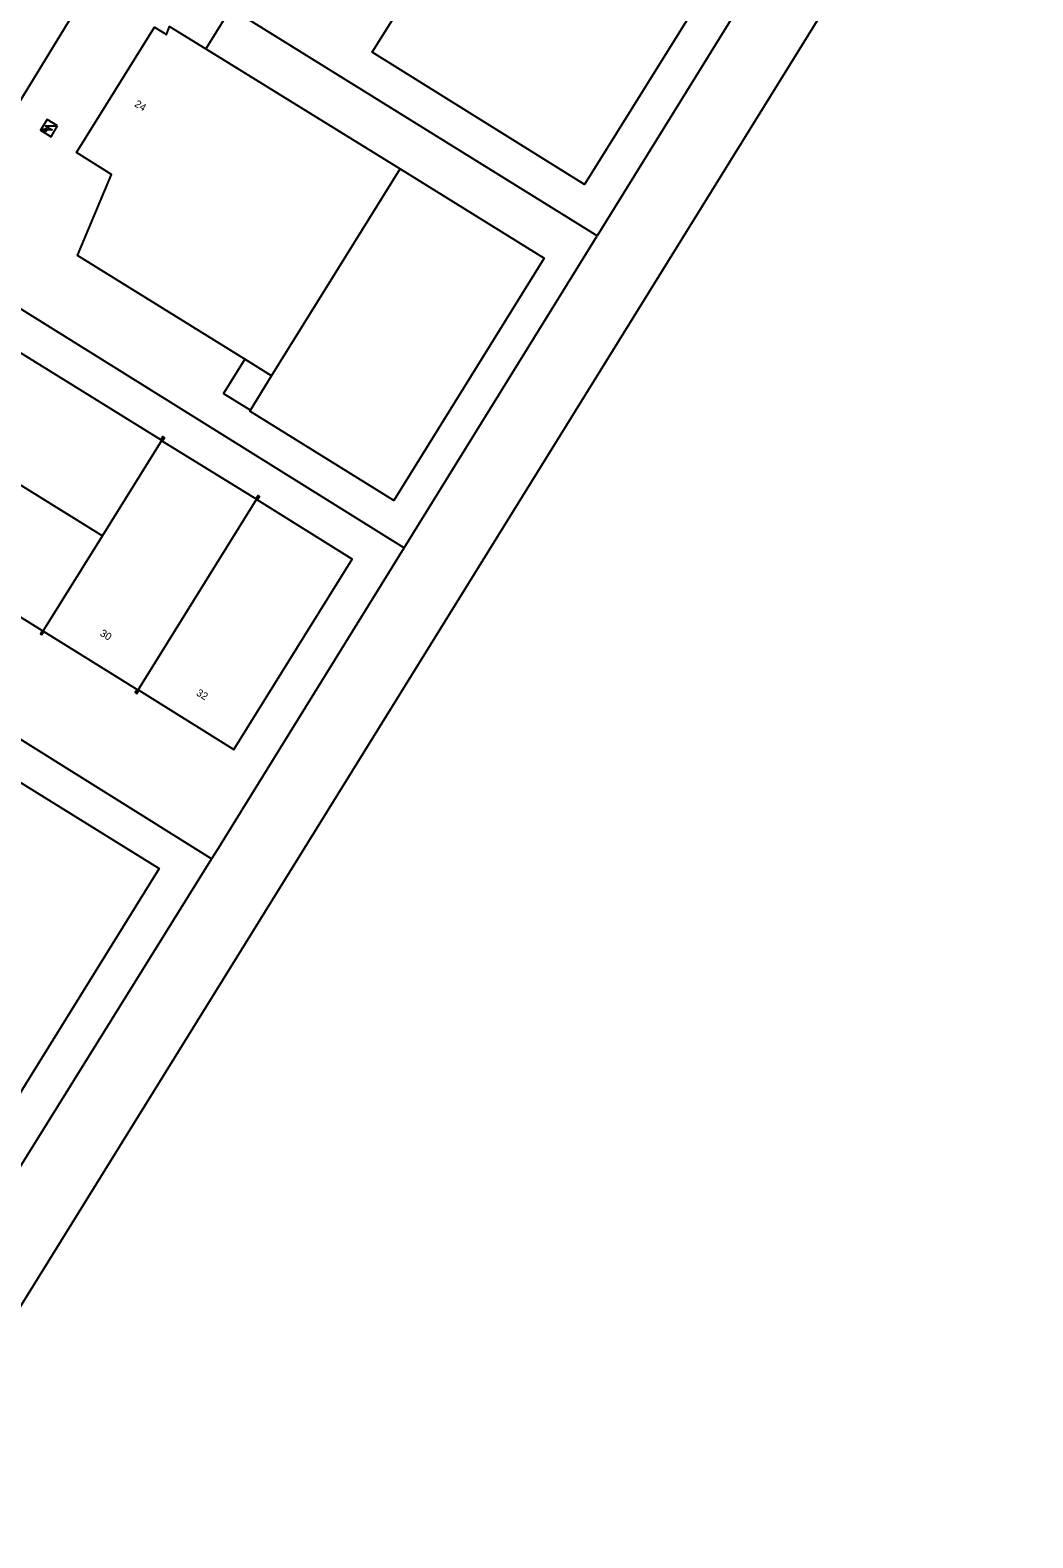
# Model space of a CAD drawing. Extents: x 128000 to 131008, y 398996 to 402500.
# Drawn here: x 128808.4 to 128942.5, y 400331.4 to 400533 of the extents above; entities that cross this region are included whole.
import ezdxf

# ---------------------------------------------------------------- set-up
doc = ezdxf.new("R2010")
doc.units = 0
for name, color, linetype in [('gg-afsc-hekwerk', 7, 'Continuous'), ('gg-anno-huisnummerreeks BGT', 7, 'Continuous'), ('gg-bbg-bijgebouw', 7, 'Continuous'), ('gg-bbg-hoofdgebouw', 7, 'Continuous'), ('gg-bbg-luifel en loopbrug', 7, 'Continuous'), ('gg-bbg-tussenscheiding', 7, 'Continuous'), ('gg-knt-verharding', 7, 'Continuous'), ('gt-symb-trafo symbool', 7, 'Continuous')]:
    doc.layers.add(name, color=color, linetype=linetype)

# ---------------------------------------------------------------- blocks, each defined once
blk = doc.blocks.new('gt0-HSP')
at = {"layer": 'gt-symb-trafo symbool'}
for points in [[(0.77, 0.75), (-0.53, 0), (0.47, 0), (-0.83, -0.75)], [(-0.22, -0.24), (-0.83, -0.75), (-0.08, -0.48)]]:
    blk.add_lwpolyline(points, dxfattribs=at)

msp = doc.modelspace()

# ---------------------------------------------------------------- linework, layer by layer
at = {"layer": 'gg-afsc-hekwerk'}
for p, q in [((128910.44, 400547.82), (128884.25, 400505.49)), ((128804.83, 400519.79), (128819.68, 400544.15)), ((128884.25, 400505.49), (128824.9, 400542.32)), ((128880.86, 400500), (128884.25, 400505.49)), ((128800.3, 400500), (128858.45, 400463.77)), ((128858.45, 400463.77), (128880.86, 400500)), ((128833.87, 400424.04), (128858.45, 400463.77)), ((128832.7, 400422.15), (128769.43, 400461.69)), ((128833.87, 400424.04), (128832.7, 400422.15)), ((128832.7, 400422.15), (128807.06, 400380.94))]:
    msp.add_line(p, q, dxfattribs=at)
at = {"layer": 'gg-bbg-bijgebouw'}
msp.add_line((128837.91, 400482.18), (128840.73, 400486.76), dxfattribs=at)
msp.add_lwpolyline([(128857.91, 400514.44), (128877.16, 400502.51), (128857.07, 400470.08), (128837.82, 400482.02), (128837.91, 400482.18)], dxfattribs=at)
at = {"layer": 'gg-bbg-hoofdgebouw'}
for p, q in [((128831.92, 400530.48), (128857.91, 400514.44)), ((128840.73, 400486.76), (128837.14, 400488.99))]:
    msp.add_line(p, q, dxfattribs=at)
for points in [[(129063.29, 400508.6), (128943.63, 400582.63), (128788.62, 400332.5), (128807, 400321.12), (128790.39, 400294.28), (128859.38, 400251.55), (128858.35, 400249.87), (128890.78, 400229.83), (128891.83, 400231.53), (128901, 400225.84), (128917.72, 400252.81), (128908.54, 400258.49), (128959.93, 400341.52), (128972.03, 400334.05)], [(128883.37, 400559.03), (128903.74, 400546.36), (128882.58, 400512.36), (128854.18, 400530.02), (128859.88, 400539.18), (128855.97, 400541.61), (128871.41, 400566.47), (128875.54, 400563.9)], [(128837.14, 400488.99), (128814.78, 400502.87), (128819.3, 400513.7), (128814.62, 400516.62), (128825.06, 400533.4), (128826.68, 400532.39), (128827.07, 400533.48), (128831.92, 400530.48)], [(128812.11, 400520.18), (128810.69, 400521.05), (128809.81, 400519.61), (128811.23, 400518.74), (128812.11, 400520.18)], [(128826.3, 400478.55), (128826.18, 400478.63), (128825.89, 400478.19), (128800.54, 400493.89), (128792.66, 400481.26), (128792.27, 400481.53), (128792.21, 400481.43)], [(128792.21, 400481.43), (128792.14, 400481.31), (128792.55, 400481.08), (128784.68, 400468.45), (128810.06, 400452.71), (128809.8, 400452.27), (128809.89, 400452.22)], [(128838.99, 400470.69), (128838.91, 400470.75), (128838.6, 400470.29), (128826.09, 400478.04), (128826.39, 400478.49), (128826.3, 400478.55)], [(128822.61, 400444.33), (128822.72, 400444.27), (128822.97, 400444.71), (128835.68, 400436.81), (128851.5, 400462.26), (128838.8, 400470.17), (128839.1, 400470.61), (128838.99, 400470.69)], [(128774.7, 400452.49), (128825.71, 400420.89), (128805.24, 400387.87), (128771.25, 400408.94), (128773.8, 400413.06), (128756.8, 400423.59)], [(128809.89, 400452.22), (128810, 400452.15), (128810.27, 400452.58), (128822.74, 400444.81), (128822.49, 400444.4), (128822.61, 400444.33)]]:
    msp.add_lwpolyline(points, dxfattribs=at)
at = {"layer": 'gg-bbg-luifel en loopbrug'}
msp.add_lwpolyline([(128837.14, 400488.99), (128834.31, 400484.39), (128837.91, 400482.18)], dxfattribs=at)
at = {"layer": 'gg-bbg-tussenscheiding'}
for p, q in [((128840.73, 400486.76), (128857.91, 400514.44)), ((128792.21, 400481.43), (128818.09, 400465.37)), ((128818.09, 400465.37), (128826.3, 400478.55)), ((128822.61, 400444.33), (128838.99, 400470.69)), ((128809.89, 400452.22), (128818.09, 400465.37))]:
    msp.add_line(p, q, dxfattribs=at)
at = {"layer": 'gg-knt-verharding'}
msp.add_lwpolyline([(128819.68, 400544.15), (128834.69, 400534.93), (128831.92, 400530.48)], dxfattribs=at)

# ---------------------------------------------------------------- block references
at = {"layer": 'gt-symb-trafo symbool', "rotation": -29.87282104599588}
msp.add_blockref('gt0-HSP', (128810.96, 400519.87), dxfattribs=at)

# ---------------------------------------------------------------- texts
at = {"layer": 'gg-anno-huisnummerreeks BGT'}
for s, p in [('24', (128822.3, 400522.87)), ('30', (128817.68, 400452.09)), ('32', (128830.56, 400444.12))]:
    msp.add_text(s, height=1, rotation=328.1, dxfattribs=at).set_placement(p)

doc.saveas('drawing.dxf')
